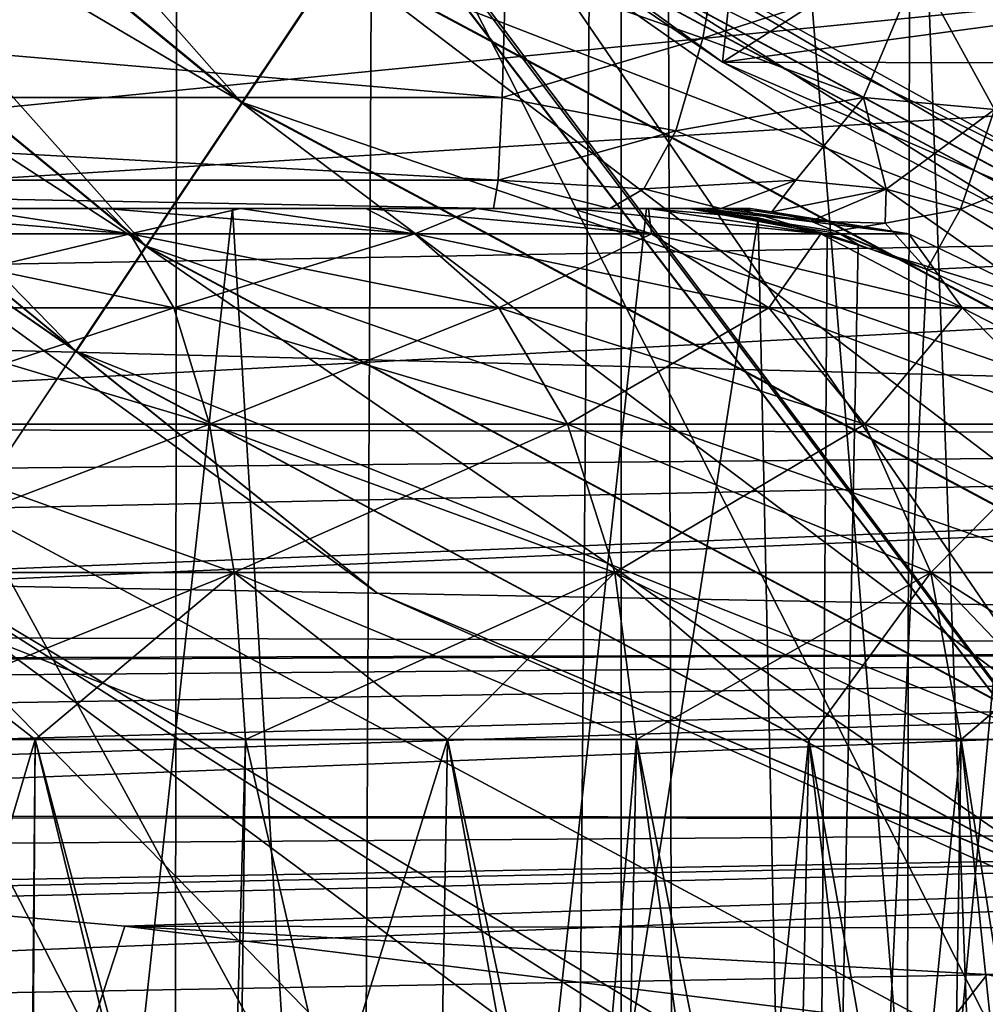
# Model space of a CAD drawing. Header units: metres. Extents: x -90 to 90, y -173 to 74.
# Tile 312 of 564: x -8.49 to -6, y -8.17 to -5.63. Entities that reach past the tile are written whole.
import ezdxf

# ---------------------------------------------------------------- set-up
doc = ezdxf.new("R2010")
doc.units = ezdxf.units.M
doc.layers.add('solid_509418', color=7, linetype='CONTINUOUS')
doc.layers.add('solid_509418_01', color=7, linetype='CONTINUOUS')

msp = doc.modelspace()

# ---------------------------------------------------------------- linework, layer by layer
at = {"layer": 'solid_509418'}
for points in [[(-6.424402, -141.961182, -58.891628), (-5.397378, 13.067078, -58.96772), (-4.585082, 13.493517, -59.018497)], [(-4.40722, -140.967468, -59.028511), (-6.424402, -141.961182, -58.891628), (-4.585082, 13.493517, -59.018497)], [(-6.424402, -141.961182, -58.891628), (-6.159887, 12.572576, -58.912495), (-5.397378, 13.067078, -58.96772)], [(-6.424402, -141.961182, -58.891628), (-6.862387, 12.015907, -58.855129), (-6.159887, 12.572576, -58.912495)], [(-8.225533, -143.306961, -58.726006), (-7.499454, 11.402782, -58.797714), (-6.862387, 12.015907, -58.855129)], [(-6.424402, -141.961182, -58.891628), (-8.225533, -143.306961, -58.726006), (-6.862387, 12.015907, -58.855129)], [(-8.225533, -143.306961, -58.726006), (-8.064254, 10.739578, -58.742512), (-7.499454, 11.402782, -58.797714)], [(-8.225533, -143.306961, -58.726006), (-8.553539, 10.028784, -58.691418), (-8.064254, 10.739578, -58.742512)], [(-8.225533, -143.306961, -58.726006), (-8.970113, -68.651672, -58.645515), (-8.553539, 10.028784, -58.691418)], [(-8.048773, 1.220342, 13.557814), (-8.509229, 1.812745, 13.569871), (-11.039266, -12.4, 13.636122)], [(11, 1.6, 19.6), (-8.767892, -11.710155, 19.6), (-11, -11.215762, 19.6)], [(-11, 1.6, 19.6), (11, 1.6, 19.6), (-11, -11.215762, 19.6)], [(11, 1.6, 19.6), (-5.590491, -12.335835, 19.6), (-8.767892, -11.710155, 19.6)], [(-7.427734, 0.744087, 13.541551), (-8.048773, 1.220342, 13.557814), (-11.039266, -12.4, 13.636122)], [(-0.000087, -12.5, 22.5), (-71.5, 1.184448, 22.5), (-71.5, -12.5, 22.5)], [(71.5, -12.5, 22.5), (71.5, 1.184448, 22.5), (-71.5, 1.184448, 22.5)], [(-0.000087, -12.5, 22.5), (71.5, -12.5, 22.5), (-71.5, 1.184448, 22.5)], [(-6.934037, 0.459051, 13.528623), (-7.427734, 0.744087, 13.541551), (-11.039266, -12.4, 13.636122)], [(-6.934037, 0.459051, 13.528623), (-11.039266, -12.4, 13.636122), (-6.934037, -12.4, 13.528623)], [(-6.934037, 0.459051, 13.528623), (-6.934037, -12.4, 13.528623), (-5.887091, -12.4, 13.389627)], [(-6.356019, 0.224544, 13.479827), (-6.934037, 0.459051, 13.528623), (-5.887091, -12.4, 13.389627)], [(-5.908329, 0.044309, 13.394727), (-6.356019, 0.224544, 13.479827), (-5.887091, -12.4, 13.389627)], [(-4.685715, -9.046515, -19.6), (-11.342339, -0.36801, -19.6), (-16.511808, -9.356192, -19.6)], [(-4.685715, -9.046515, -19.6), (-11.285748, -0.446232, -19.6), (-11.342339, -0.36801, -19.6)], [(-4.685715, -9.046515, -19.6), (-10.500228, -1.331617, -19.6), (-11.285748, -0.446232, -19.6)], [(-4.685715, -9.046515, -19.6), (-10.445455, -1.381161, -19.6), (-10.500228, -1.331617, -19.6)], [(-4.685715, -9.046515, -19.6), (-9.429585, -2.119876, -19.6), (-10.445455, -1.381161, -19.6)], [(-6.786934, -3.283724, -45.972279), (-8.576013, -1.661724, -45.92543), (-13.545109, -6.348422, -45.795307)], [(-13.545109, -6.348422, -40.004692), (-8.576013, -1.661724, -39.874569), (-6.786934, -3.283724, -39.827721)], [(-4.685715, -9.046515, -19.6), (-4.685715, -4.858751, -19.6), (-9.429585, -2.119876, -19.6)], [(-8.635534, -2.635534, -22.5), (-7.6, -3.430127, -22.5), (-71.5, -12.5, -22.5)], [(-4.69832, -4.496466, -46.02697), (-6.786934, -3.283724, -45.972279), (-13.545109, -6.348422, -45.795307)], [(-13.545109, -6.348422, -40.004692), (-6.786934, -3.283724, -39.827721), (-4.69832, -4.496466, -39.773029)], [(-7.6, -3.430127, -22.5), (-6.394095, -3.929629, -22.5), (-71.5, -12.5, -22.5)], [(-7.501052, -5.223424, -24.15), (-9.545377, -3.545377, -24.15), (-8.613077, -6.886306, -24.15)], [(-9.754824, -3.754823, -22.619005), (-10.06986, -4.06986, -22.5), (-7.911838, -5.840902, -22.5)], [(-7.664316, -5.470459, -22.619005), (-9.754824, -3.754823, -22.619005), (-7.911838, -5.840902, -22.5)], [(-6.394095, -3.929629, -22.5), (-5.1, -4.1, -22.5), (-71.5, -12.5, -22.5)], [(-9.082325, -3.988024, -22.700001), (-8.41705, -4.554774, -26.5), (-6.673387, -5.735178, -22.700001)], [(-6.496111, -4.089498, -22.700001), (-9.082325, -3.988024, -22.700001), (-6.673387, -5.735178, -22.700001)], [(-10.06986, -4.06986, -22.5), (-10.384719, -4.384719, -22.619938), (-8.159222, -6.211137, -22.619938)], [(-10.383577, -4.383578, -24.160995), (-10.068542, -4.068542, -24.279999), (-7.910802, -5.839352, -24.279999)], [(-7.911838, -5.840902, -22.5), (-10.06986, -4.06986, -22.5), (-8.159222, -6.211137, -22.619938)], [(-7.910802, -5.839352, -24.279999), (-10.068542, -4.068542, -24.279999), (-7.663419, -5.469117, -24.160063)], [(-5.1, -4.1, -22.5), (0, -12.5, -22.5), (-71.5, -12.5, -22.5)], [(-5.222735, -4.803733, -22.700001), (-6.496111, -4.089498, -22.700001), (-6.673387, -5.735178, -22.700001)], [(-10.384719, -4.384719, -22.619938), (-10.61487, -4.61487, -22.946615), (-8.34005, -6.481767, -22.946615)], [(-10.614212, -4.614212, -23.834999), (-10.383577, -4.383578, -24.160995), (-8.158324, -6.209795, -24.160995)], [(-8.159222, -6.211137, -22.619938), (-10.384719, -4.384719, -22.619938), (-8.34005, -6.481767, -22.946615)], [(-8.158324, -6.209795, -24.160995), (-10.383577, -4.383578, -24.160995), (-7.910802, -5.839352, -24.279999)], [(-2.402288, -5.246289, -46.087093), (-4.69832, -4.496466, -46.02697), (-13.545109, -6.348422, -45.795307)], [(-8.41705, -4.554774, -26.5), (-5.447541, -4.692147, -26.5), (-2.801723, -5.668273, -26.5)], [(-5.856968, -6.163214, -26.5), (-8.41705, -4.554774, -26.5), (-2.801723, -5.668273, -26.5)], [(-6.673387, -5.735178, -22.700001), (-8.41705, -4.554774, -26.5), (-5.856968, -6.163214, -26.5)], [(-10.123946, -5.243781, -23.389999), (-8.34005, -6.481767, -22.946615), (-10.61487, -4.61487, -22.946615)], [(-8.339533, -6.480993, -23.834999), (-10.123946, -5.243781, -23.389999), (-10.614212, -4.614212, -23.834999)], [(-8.339533, -6.480993, -23.834999), (-10.614212, -4.614212, -23.834999), (-8.158324, -6.209795, -24.160995)], [(-7.500198, -5.22484, -26.450001), (-5.166226, -6.472373, -26.450001), (-6.125, -4.608811, -27.171688)], [(-5.166226, -6.472373, -26.450001), (-4.982524, -5.190932, -27.171688), (-6.125, -4.608811, -27.171688)], [(-3.871925, -5.358109, -22.700001), (-5.222735, -4.803733, -22.700001), (-6.673387, -5.735178, -22.700001)], [(-7.483108, -5.199262, -22.945), (-7.664316, -5.470459, -22.619005), (-5.279273, -6.745291, -22.619005)], [(-7.663419, -5.469117, -24.160063), (-7.482591, -5.198488, -23.833385), (-5.154098, -6.443093, -23.833385)], [(-5.154454, -6.443953, -22.945), (-7.483108, -5.199262, -22.945), (-5.279273, -6.745291, -22.619005)], [(-7.102628, -5.303768, -23.389999), (-7.483108, -5.199262, -22.945), (-5.154454, -6.443953, -22.945)], [(-7.482591, -5.198488, -23.833385), (-7.102628, -5.303768, -23.389999), (-5.792348, -6.027935, -23.389999)], [(-5.154098, -6.443093, -23.833385), (-7.482591, -5.198488, -23.833385), (-5.792348, -6.027935, -23.389999)], [(-7.501052, -5.223424, -24.15), (-8.613077, -6.886306, -24.15), (-5.933342, -8.319264, -24.15)], [(-5.168263, -6.471044, -24.15), (-7.501052, -5.223424, -24.15), (-5.933342, -8.319264, -24.15)], [(-7.500198, -5.22484, -26.450001), (-7.501052, -5.223424, -24.15), (-5.168263, -6.471044, -24.15)], [(-7.500198, -5.22484, -26.450001), (-5.168263, -6.471044, -24.15), (-5.166226, -6.472373, -26.450001)], [(-10.123946, -5.243781, -23.389999), (-7.565, -7.102964, -23.389999), (-8.34005, -6.481767, -22.946615)], [(-8.339533, -6.480993, -23.834999), (-7.565, -7.102964, -23.389999), (-10.123946, -5.243781, -23.389999)], [(-5.792348, -6.027935, -23.389999), (-7.102628, -5.303768, -23.389999), (-5.154454, -6.443953, -22.945)], [(-6.669415, -5.363244, 10.762752), (-6.723388, -5.673904, 10.530564), (-7.232135, -5.494922, 10.749)], [(-6.170459, -5.494929, 10.502202), (-6.723388, -5.673904, 10.530564), (-6.669415, -5.363244, 10.762752)], [(-2.463776, -5.744342, -22.700001), (-3.871925, -5.358109, -22.700001), (-6.673387, -5.735178, -22.700001)], [(-7.664316, -5.470459, -22.619005), (-7.911838, -5.840902, -22.5), (-5.449769, -7.156906, -22.5)], [(-7.910802, -5.839352, -24.279999), (-7.663419, -5.469117, -24.160063), (-5.278655, -6.7438, -24.160063)], [(-5.279273, -6.745291, -22.619005), (-7.664316, -5.470459, -22.619005), (-5.449769, -7.156906, -22.5)], [(-5.278655, -6.7438, -24.160063), (-7.663419, -5.469117, -24.160063), (-5.154098, -6.443093, -23.833385)], [(-11.120893, -5.826769, 10.518868), (-11.112206, -5.494922, 10.850602), (-7.240821, -5.826769, 10.417265)], [(-11.112206, -5.494922, 10.850602), (-7.232135, -5.494922, 10.749), (-7.240821, -5.826769, 10.417265)], [(-6.723388, -5.673904, 10.530564), (-7.240821, -5.826769, 10.417265), (-7.232135, -5.494922, 10.749)], [(-6.170459, -5.494929, 10.502202), (-6.308983, -5.826775, 10.200647), (-6.723388, -5.673904, 10.530564)], [(-5.971321, -5.857367, 9.981354), (-6.308983, -5.826775, 10.200647), (-6.170459, -5.494929, 10.502202)], [(-5.971321, -5.857367, 9.981354), (-6.170459, -5.494929, 10.502202), (-5.734579, -5.525483, 10.236239)], [(-6.723388, -5.673904, 10.530564), (-6.793726, -5.912282, 10.227972), (-7.240821, -5.826769, 10.417265)], [(-6.308983, -5.826775, 10.200647), (-6.793726, -5.912282, 10.227972), (-6.723388, -5.673904, 10.530564)], [(-6.673387, -5.735178, -22.700001), (-5.856968, -6.163214, -26.5), (-3.941999, -6.911548, -22.700001)], [(-2.463776, -5.744342, -22.700001), (-6.673387, -5.735178, -22.700001), (-3.941999, -6.911548, -22.700001)], [(-11.13184, -6.039829, 10.10086), (-11.120893, -5.826769, 10.518868), (-7.251768, -6.039829, 9.999256)], [(-11.120893, -5.826769, 10.518868), (-7.240821, -5.826769, 10.417265), (-7.251768, -6.039829, 9.999256)], [(-8.158324, -6.209795, -24.160995), (-7.910802, -5.839352, -24.279999), (-5.449055, -7.155183, -24.279999)], [(-5.449055, -7.155183, -24.279999), (-7.910802, -5.839352, -24.279999), (-5.278655, -6.7438, -24.160063)], [(-6.793726, -5.912282, 10.227972), (-7.251768, -6.039829, 9.999256), (-7.240821, -5.826769, 10.417265)], [(-6.308983, -5.826775, 10.200647), (-6.483532, -6.039831, 9.820671), (-6.793726, -5.912282, 10.227972)], [(-6.251304, -6.063194, 9.649081), (-6.483532, -6.039831, 9.820671), (-6.308983, -5.826775, 10.200647)], [(-6.251304, -6.063194, 9.649081), (-6.308983, -5.826775, 10.200647), (-5.971321, -5.857367, 9.981354)], [(-7.911838, -5.840902, -22.5), (-8.159222, -6.211137, -22.619938), (-5.620169, -7.568289, -22.619938)], [(-5.449769, -7.156906, -22.5), (-7.911838, -5.840902, -22.5), (-5.620169, -7.568289, -22.619938)], [(-6.251304, -6.063194, 9.649081), (-5.971321, -5.857367, 9.981354), (-6.059008, -6.114533, 9.419518)], [(-5.971321, -5.857367, 9.981354), (-5.867209, -6.038249, 9.562448), (-6.059008, -6.114533, 9.419518)], [(-6.793726, -5.912282, 10.227972), (-6.875638, -6.062133, 9.875595), (-7.251768, -6.039829, 9.999256)], [(-6.483532, -6.039831, 9.820671), (-6.875638, -6.062133, 9.875595), (-6.793726, -5.912282, 10.227972)], [(-11.13184, -6.039829, 10.10086), (-7.263901, -6.113244, 9.53589), (-11.143973, -6.113244, 9.637493)], [(-11.13184, -6.039829, 10.10086), (-7.251768, -6.039829, 9.999256), (-7.263901, -6.113244, 9.53589)], [(-7.251768, -6.039829, 9.999256), (-6.963537, -6.113244, 9.49746), (-7.263901, -6.113244, 9.53589)], [(-6.875638, -6.062133, 9.875595), (-6.963537, -6.113244, 9.49746), (-7.251768, -6.039829, 9.999256)], [(-6.483532, -6.039831, 9.820671), (-6.677022, -6.113244, 9.399467), (-6.875638, -6.062133, 9.875595)], [(-6.483532, -6.039831, 9.820671), (-6.546117, -6.121766, 9.274068), (-6.677022, -6.113244, 9.399467)], [(-6.251304, -6.063194, 9.649081), (-6.546117, -6.121766, 9.274068), (-6.483532, -6.039831, 9.820671)], [(-6.059008, -6.114533, 9.419518), (-5.867209, -6.038249, 9.562448), (-5.828836, -6.255399, 9.051352)], [(-6.875638, -6.062133, 9.875595), (-6.677022, -6.113244, 9.399467), (-6.963537, -6.113244, 9.49746)], [(-6.251304, -6.063194, 9.649081), (-6.445138, -6.145306, 9.102797), (-6.546117, -6.121766, 9.274068)], [(-6.251304, -6.063194, 9.649081), (-6.253464, -6.150554, 9.264859), (-6.445138, -6.145306, 9.102797)], [(-6.251304, -6.063194, 9.649081), (-6.059008, -6.114533, 9.419518), (-6.253464, -6.150554, 9.264859)], [(-13.543982, -6.830811, -45.854397), (0, -6.100065, -46.150002), (-13.545109, -6.348422, -45.795307)], [(0, -6.699601, -46.241989), (0, -6.100065, -46.150002), (-13.543982, -6.830811, -45.854397)], [(-10.84599, -6.113244, 8.467295), (-11.143973, -6.113244, 9.637493), (-7.263901, -6.113244, 9.53589)], [(-10.364865, -6.113244, 8.026675), (-10.84599, -6.113244, 8.467295), (-7.263901, -6.113244, 9.53589)], [(-10.364865, -6.113244, 8.026675), (-7.263901, -6.113244, 9.53589), (-8.933131, -6.113244, 8.387046)], [(-8.20083, -6.178397, -7.278275), (-8.62461, -6.113244, -7.630202), (-9, -6.113244, -7.600653)], [(-8.20083, -6.178397, -7.278275), (-9, -6.113244, -7.600653), (-9, -6.178397, -7.163372)], [(-8.20083, -6.178397, -12.721725), (-9, -6.178397, -12.836628), (-8.624636, -6.113244, -12.369806)], [(-8.933131, -6.113244, 8.387046), (-7.936302, -6.113244, 8.785819), (-8.62064, -12.4, 8.546925)], [(-7.263901, -6.113244, 9.53589), (-7.936302, -6.113244, 8.785819), (-8.933131, -6.113244, 8.387046)], [(-8.62461, -6.113244, -7.630202), (-8.265053, -6.113244, -12.284014), (-8.624636, -6.113244, -12.369806)], [(-8.20083, -6.178397, -12.721725), (-8.624636, -6.113244, -12.369806), (-8.265053, -6.113244, -12.284014)], [(-8.62461, -6.113244, -7.630202), (-8.265019, -6.113244, -7.715997), (-8.265053, -6.113244, -12.284014)], [(-8.20083, -6.178397, -7.278275), (-8.265019, -6.113244, -7.715997), (-8.62461, -6.113244, -7.630202)], [(-7.936302, -6.113244, 8.785819), (-7.55523, -12.4, 8.85985), (-8.62064, -12.4, 8.546925)], [(-8.265019, -6.113244, -7.715997), (-7.916486, -6.113244, -12.139809), (-8.265053, -6.113244, -12.284014)], [(-8.20083, -6.178397, -12.721725), (-8.265053, -6.113244, -12.284014), (-7.916486, -6.113244, -12.139809)], [(-8.265019, -6.113244, -7.715997), (-7.916471, -6.113244, -7.860195), (-7.916486, -6.113244, -12.139809)], [(-7.466403, -6.178397, -7.613677), (-7.916471, -6.113244, -7.860195), (-8.265019, -6.113244, -7.715997)], [(-8.20083, -6.178397, -7.278275), (-7.466403, -6.178397, -7.613677), (-8.265019, -6.113244, -7.715997)], [(-7.466403, -6.178397, -12.386323), (-8.20083, -6.178397, -12.721725), (-7.916486, -6.113244, -12.139809)], [(-7.936302, -6.113244, 8.785819), (-6.868802, -6.113244, 8.897793), (-7.55523, -12.4, 8.85985)], [(-6.963537, -6.113244, 9.49746), (-6.868802, -6.113244, 8.897793), (-7.936302, -6.113244, 8.785819)], [(-7.263901, -6.113244, 9.53589), (-6.963537, -6.113244, 9.49746), (-7.936302, -6.113244, 8.785819)], [(-7.593241, -6.113244, -8.056318), (-7.593234, -6.113244, -11.943676), (-7.916486, -6.113244, -12.139809)], [(-7.466403, -6.178397, -12.386323), (-7.916486, -6.113244, -12.139809), (-7.593234, -6.113244, -11.943676)], [(-7.916471, -6.113244, -7.860195), (-7.593241, -6.113244, -8.056318), (-7.916486, -6.113244, -12.139809)], [(-7.466403, -6.178397, -7.613677), (-7.593241, -6.113244, -8.056318), (-7.916471, -6.113244, -7.860195)], [(-7.593241, -6.113244, -8.056318), (-7.306427, -6.113244, -8.301085), (-7.593234, -6.113244, -11.943676)], [(-6.85622, -6.178397, -8.142404), (-7.306427, -6.113244, -8.301085), (-7.593241, -6.113244, -8.056318)], [(-7.466403, -6.178397, -7.613677), (-6.85622, -6.178397, -8.142404), (-7.593241, -6.113244, -8.056318)], [(-7.306427, -6.113244, -8.301085), (-7.306418, -6.113244, -11.698908), (-7.593234, -6.113244, -11.943676)], [(-7.466403, -6.178397, -12.386323), (-7.593234, -6.113244, -11.943676), (-7.306418, -6.113244, -11.698908)], [(-6.868802, -6.113244, 8.897793), (-6.581093, -6.137261, 8.877437), (-7.55523, -12.4, 8.85985)], [(-6.85622, -6.178397, -11.857596), (-7.466403, -6.178397, -12.386323), (-7.306418, -6.113244, -11.698908)], [(-7.306427, -6.113244, -8.301085), (-7.060806, -6.113244, -8.587062), (-7.306418, -6.113244, -11.698908)], [(-6.85622, -6.178397, -8.142404), (-7.060806, -6.113244, -8.587062), (-7.306427, -6.113244, -8.301085)], [(-7.060806, -6.113244, -8.587062), (-7.060799, -6.113244, -11.412929), (-7.306418, -6.113244, -11.698908)], [(-6.85622, -6.178397, -11.857596), (-7.306418, -6.113244, -11.698908), (-7.060799, -6.113244, -11.412929)], [(-7.060806, -6.113244, -8.587062), (-6.863781, -6.113244, -8.908803), (-7.060799, -6.113244, -11.412929)], [(-6.419713, -6.178397, -8.821622), (-6.863781, -6.113244, -8.908803), (-7.060806, -6.113244, -8.587062)], [(-6.85622, -6.178397, -8.142404), (-6.419713, -6.178397, -8.821622), (-7.060806, -6.113244, -8.587062)], [(-6.863781, -6.113244, -8.908803), (-6.863774, -6.113244, -11.091182), (-7.060799, -6.113244, -11.412929)], [(-6.85622, -6.178397, -11.857596), (-7.060799, -6.113244, -11.412929), (-6.863774, -6.113244, -11.091182)], [(-6.963537, -6.113244, 9.49746), (-6.677022, -6.113244, 9.399467), (-6.868802, -6.113244, 8.897793)], [(-6.759818, -6.113244, 9.140669), (-6.581093, -6.137261, 8.877437), (-6.868802, -6.113244, 8.897793)], [(-6.677022, -6.113244, 9.399467), (-6.759818, -6.113244, 9.140669), (-6.868802, -6.113244, 8.897793)], [(-6.863781, -6.113244, -8.908803), (-6.718572, -6.113244, -9.257066), (-6.863774, -6.113244, -11.091182)], [(-6.419713, -6.178397, -8.821622), (-6.718572, -6.113244, -9.257066), (-6.863781, -6.113244, -8.908803)], [(-6.718572, -6.113244, -9.257066), (-6.718565, -6.113244, -10.742912), (-6.863774, -6.113244, -11.091182)], [(-6.419713, -6.178397, -11.178378), (-6.863774, -6.113244, -11.091182), (-6.718565, -6.113244, -10.742912)], [(-6.419713, -6.178397, -11.178378), (-6.85622, -6.178397, -11.857596), (-6.863774, -6.113244, -11.091182)], [(-6.759818, -6.113244, 9.140669), (-6.402986, -6.178653, 8.854033), (-6.581093, -6.137261, 8.877437)], [(-6.369022, -6.178752, 8.936506), (-6.402986, -6.178653, 8.854033), (-6.759818, -6.113244, 9.140669)], [(-6.445138, -6.145306, 9.102797), (-6.759818, -6.113244, 9.140669), (-6.677022, -6.113244, 9.399467)], [(-6.383354, -6.171439, 8.967169), (-6.369022, -6.178752, 8.936506), (-6.759818, -6.113244, 9.140669)], [(-6.445138, -6.145306, 9.102797), (-6.383354, -6.171439, 8.967169), (-6.759818, -6.113244, 9.140669)], [(-6.718572, -6.113244, -9.257066), (-6.630853, -6.113244, -9.623969), (-6.718565, -6.113244, -10.742912)], [(-6.192245, -6.178397, -9.596306), (-6.630853, -6.113244, -9.623969), (-6.718572, -6.113244, -9.257066)], [(-6.419713, -6.178397, -8.821622), (-6.192245, -6.178397, -9.596306), (-6.718572, -6.113244, -9.257066)], [(-6.630853, -6.113244, -9.623969), (-6.630849, -6.113244, -10.376007), (-6.718565, -6.113244, -10.742912)], [(-6.419713, -6.178397, -11.178378), (-6.718565, -6.113244, -10.742912), (-6.630849, -6.113244, -10.376007)], [(-6.546117, -6.121766, 9.274068), (-6.445138, -6.145306, 9.102797), (-6.677022, -6.113244, 9.399467)], [(-6.630853, -6.113244, -9.623969), (-6.600653, -6.113244, -9.999988), (-6.630849, -6.113244, -10.376007)], [(-6.192245, -6.178397, -9.596306), (-6.600653, -6.113244, -9.999988), (-6.630853, -6.113244, -9.623969)], [(-6.192245, -6.178397, -10.403694), (-6.630849, -6.113244, -10.376007), (-6.600653, -6.113244, -9.999988)], [(-6.192245, -6.178397, -10.403694), (-6.419713, -6.178397, -11.178378), (-6.630849, -6.113244, -10.376007)], [(-6.192245, -6.178397, -9.596306), (-6.192245, -6.178397, -10.403694), (-6.600653, -6.113244, -9.999988)], [(-6.253464, -6.150554, 9.264859), (-6.059008, -6.114533, 9.419518), (-6.145622, -6.270549, 8.805264)], [(-6.059008, -6.114533, 9.419518), (-5.828836, -6.255399, 9.051352), (-6.145622, -6.270549, 8.805264)], [(-6.581093, -6.137261, 8.877437), (-6.44477, -12.4, 8.85985), (-7.55523, -12.4, 8.85985)], [(-6.581093, -6.137261, 8.877437), (-6.402986, -6.178653, 8.854033), (-6.44477, -12.4, 8.85985)], [(-6.253464, -6.150554, 9.264859), (-6.383354, -6.171439, 8.967169), (-6.445138, -6.145306, 9.102797)], [(-6.253464, -6.150554, 9.264859), (-6.145622, -6.270549, 8.805264), (-6.383354, -6.171439, 8.967169)], [(-8.087919, -6.36919, -6.893739), (-9, -6.178397, -7.163372), (-9, -6.36919, -6.762601)], [(-8.087919, -6.36919, -6.893739), (-8.20083, -6.178397, -7.278275), (-9, -6.178397, -7.163372)], [(-8.20083, -6.178397, -12.721725), (-9, -6.36919, -13.237398), (-9, -6.178397, -12.836628)], [(-8.087919, -6.36919, -13.106261), (-9, -6.36919, -13.237398), (-8.20083, -6.178397, -12.721725)], [(-8.087919, -6.36919, -13.106261), (-8.20083, -6.178397, -12.721725), (-7.466403, -6.178397, -12.386323)], [(-7.24973, -6.36919, -7.276527), (-7.466403, -6.178397, -7.613677), (-8.20083, -6.178397, -7.278275)], [(-8.087919, -6.36919, -6.893739), (-7.24973, -6.36919, -7.276527), (-8.20083, -6.178397, -7.278275)], [(-7.24973, -6.36919, -12.723473), (-8.087919, -6.36919, -13.106261), (-7.466403, -6.178397, -12.386323)], [(-7.24973, -6.36919, -12.723473), (-7.466403, -6.178397, -12.386323), (-6.85622, -6.178397, -11.857596)], [(-6.553338, -6.36919, -7.879955), (-6.85622, -6.178397, -8.142404), (-7.466403, -6.178397, -7.613677)], [(-7.24973, -6.36919, -7.276527), (-6.553338, -6.36919, -7.879955), (-7.466403, -6.178397, -7.613677)], [(-6.553338, -6.36919, -12.120046), (-7.24973, -6.36919, -12.723473), (-6.85622, -6.178397, -11.857596)], [(-6.553338, -6.36919, -12.120046), (-6.85622, -6.178397, -11.857596), (-6.419713, -6.178397, -11.178378)], [(-6.055159, -6.36919, -8.655136), (-6.419713, -6.178397, -8.821622), (-6.85622, -6.178397, -8.142404)], [(-6.553338, -6.36919, -7.879955), (-6.055159, -6.36919, -8.655136), (-6.85622, -6.178397, -8.142404)], [(-6.055159, -6.36919, -11.344864), (-6.553338, -6.36919, -12.120046), (-6.419713, -6.178397, -11.178378)], [(-6.402986, -6.178653, 8.854033), (-6.322992, -6.2055, 8.840789), (-6.44477, -12.4, 8.85985)], [(-6.055159, -6.36919, -11.344864), (-6.419713, -6.178397, -11.178378), (-6.192245, -6.178397, -10.403694)], [(-5.795554, -6.36919, -9.53927), (-6.192245, -6.178397, -9.596306), (-6.419713, -6.178397, -8.821622)], [(-6.055159, -6.36919, -8.655136), (-5.795554, -6.36919, -9.53927), (-6.419713, -6.178397, -8.821622)], [(-6.369022, -6.178752, 8.936506), (-6.322992, -6.2055, 8.840789), (-6.402986, -6.178653, 8.854033)], [(-6.383354, -6.171439, 8.967169), (-6.145622, -6.270549, 8.805264), (-6.369022, -6.178752, 8.936506)], [(-6.369022, -6.178752, 8.936506), (-6.145622, -6.270549, 8.805264), (-6.322992, -6.2055, 8.840789)], [(-5.795554, -6.36919, -10.46073), (-6.192245, -6.178397, -10.403694), (-6.192245, -6.178397, -9.596306)], [(-5.795554, -6.36919, -10.46073), (-6.055159, -6.36919, -11.344864), (-6.192245, -6.178397, -10.403694)], [(-5.795554, -6.36919, -9.53927), (-5.795554, -6.36919, -10.46073), (-6.192245, -6.178397, -9.596306)], [(-8.159222, -6.211137, -22.619938), (-8.34005, -6.481767, -22.946615), (-5.744726, -7.868996, -22.946615)], [(-8.339533, -6.480993, -23.834999), (-8.158324, -6.209795, -24.160995), (-5.619552, -7.566798, -24.160995)], [(-5.620169, -7.568289, -22.619938), (-8.159222, -6.211137, -22.619938), (-5.744726, -7.868996, -22.946615)], [(-5.619552, -7.566798, -24.160995), (-8.158324, -6.209795, -24.160995), (-5.449055, -7.155183, -24.279999)], [(-6.322992, -6.2055, 8.840789), (-6.145622, -6.270549, 8.805264), (-6.44477, -12.4, 8.85985)], [(-6.145622, -6.270549, 8.805264), (-5.887124, -6.390316, 8.737847), (-6.44477, -12.4, 8.85985)], [(-5.828836, -6.255399, 9.051352), (-5.887124, -6.390316, 8.737847), (-6.145622, -6.270549, 8.805264)], [(-7.995684, -6.668918, -6.579613), (-9, -6.36919, -6.762601), (-9, -6.668918, -6.435214)], [(-7.995684, -6.668918, -6.579613), (-8.087919, -6.36919, -6.893739), (-9, -6.36919, -6.762601)], [(-8.087919, -6.36919, -13.106261), (-9, -6.668918, -13.564786), (-9, -6.36919, -13.237398)], [(-7.995684, -6.668918, -13.420387), (-9, -6.668918, -13.564786), (-8.087919, -6.36919, -13.106261)], [(-7.995684, -6.668918, -13.420387), (-8.087919, -6.36919, -13.106261), (-7.24973, -6.36919, -12.723473)], [(-7.072731, -6.668918, -7.001111), (-7.24973, -6.36919, -7.276527), (-8.087919, -6.36919, -6.893739)], [(-7.995684, -6.668918, -6.579613), (-7.072731, -6.668918, -7.001111), (-8.087919, -6.36919, -6.893739)], [(-7.072731, -6.668918, -12.998889), (-7.995684, -6.668918, -13.420387), (-7.24973, -6.36919, -12.723473)], [(-7.072731, -6.668918, -12.998889), (-7.24973, -6.36919, -12.723473), (-6.553338, -6.36919, -12.120046)], [(-6.305914, -6.668918, -7.665562), (-6.553338, -6.36919, -7.879955), (-7.24973, -6.36919, -7.276527)], [(-7.072731, -6.668918, -7.001111), (-6.305914, -6.668918, -7.665562), (-7.24973, -6.36919, -7.276527)], [(-6.305914, -6.668918, -12.334438), (-7.072731, -6.668918, -12.998889), (-6.553338, -6.36919, -12.120046)], [(-6.305914, -6.668918, -12.334438), (-6.553338, -6.36919, -12.120046), (-6.055159, -6.36919, -11.344864)], [(-5.757357, -6.668918, -8.519135), (-6.055159, -6.36919, -8.655136), (-6.553338, -6.36919, -7.879955)], [(-6.305914, -6.668918, -7.665562), (-5.757357, -6.668918, -8.519135), (-6.553338, -6.36919, -7.879955)], [(-5.757357, -6.668918, -11.480865), (-6.305914, -6.668918, -12.334438), (-6.055159, -6.36919, -11.344864)], [(-5.757357, -6.668918, -11.480865), (-6.055159, -6.36919, -11.344864), (-5.795554, -6.36919, -10.46073)], [(-5.471498, -6.668918, -9.492678), (-5.795554, -6.36919, -9.53927), (-6.055159, -6.36919, -8.655136)], [(-5.757357, -6.668918, -8.519135), (-5.471498, -6.668918, -9.492678), (-6.055159, -6.36919, -8.655136)], [(-5.887124, -6.390316, 8.737847), (-5.7226, -6.483931, 8.684868), (-6.44477, -12.4, 8.85985)], [(-7.565, -7.102964, -23.389999), (-5.744726, -7.868996, -22.946615), (-8.34005, -6.481767, -22.946615)], [(-5.74437, -7.868136, -23.834999), (-7.565, -7.102964, -23.389999), (-8.339533, -6.480993, -23.834999)], [(-5.74437, -7.868136, -23.834999), (-8.339533, -6.480993, -23.834999), (-5.619552, -7.566798, -24.160995)], [(-5.7226, -6.483931, 8.684868), (-5.507321, -6.650236, 8.603042), (-6.44477, -12.4, 8.85985)], [(-5.507321, -6.650236, 8.603042), (-5.404714, -6.755639, 8.558801), (-6.44477, -12.4, 8.85985)], [(-7.932199, -7.051334, -6.363403), (-9, -6.668918, -6.435214), (-9, -7.051334, -6.209877)], [(-7.932199, -7.051334, -6.363403), (-7.995684, -6.668918, -6.579613), (-9, -6.668918, -6.435214)], [(-7.995684, -6.668918, -13.420387), (-9, -7.051334, -13.790123), (-9, -6.668918, -13.564786)], [(-7.932199, -7.051334, -13.636597), (-9, -7.051334, -13.790123), (-7.995684, -6.668918, -13.420387)], [(-7.932199, -7.051334, -13.636597), (-7.995684, -6.668918, -13.420387), (-7.072731, -6.668918, -12.998889)], [(-6.950905, -7.051334, -6.811545), (-7.072731, -6.668918, -7.001111), (-7.995684, -6.668918, -6.579613)], [(-7.932199, -7.051334, -6.363403), (-6.950905, -7.051334, -6.811545), (-7.995684, -6.668918, -6.579613)], [(-6.950905, -7.051334, -13.188455), (-7.932199, -7.051334, -13.636597), (-7.072731, -6.668918, -12.998889)], [(-6.950905, -7.051334, -13.188455), (-7.072731, -6.668918, -12.998889), (-6.305914, -6.668918, -12.334438)], [(-6.135616, -7.051334, -7.517997), (-6.305914, -6.668918, -7.665562), (-7.072731, -6.668918, -7.001111)], [(-6.950905, -7.051334, -6.811545), (-6.135616, -7.051334, -7.517997), (-7.072731, -6.668918, -7.001111)], [(-6.135616, -7.051334, -12.482003), (-6.950905, -7.051334, -13.188455), (-6.305914, -6.668918, -12.334438)], [(-6.135616, -7.051334, -12.482003), (-6.305914, -6.668918, -12.334438), (-5.757357, -6.668918, -11.480865)], [(-5.552383, -7.051334, -8.425526), (-5.757357, -6.668918, -8.519135), (-6.305914, -6.668918, -7.665562)], [(-6.135616, -7.051334, -7.517997), (-5.552383, -7.051334, -8.425526), (-6.305914, -6.668918, -7.665562)], [(-5.552383, -7.051334, -11.574474), (-6.135616, -7.051334, -12.482003), (-5.757357, -6.668918, -11.480865)], [(0, -6.699601, -46.241989), (-13.543982, -6.830811, -45.854397), (-13.540341, -7.244233, -46.007362)], [(-13.542875, -6.992862, -39.89793), (0, -6.699601, -39.55801), (0, -7.246844, -39.288456)], [(0, -6.699601, -46.241989), (-13.540341, -7.244233, -46.007362), (-13.539824, -7.285398, -46.028614)], [(0, -7.246844, -46.511543), (0, -6.699601, -46.241989), (-13.539824, -7.285398, -46.028614)], [(-5.404714, -6.755639, 8.558801), (-5.37936, -12.4, 8.546925), (-6.44477, -12.4, 8.85985)], [(-8.611339, -6.887779, -23.15), (-9.463563, -9.311465, -23.15), (-6.487802, -10.790129, -23.15)], [(-9, -6.897849, -10), (-9, -8.4, -12.5), (-8.227457, -8.4, -12.377642)], [(-9, -6.897849, -10), (-8.227457, -8.4, -12.377642), (-7.530537, -8.4, -12.022543)], [(-9, -6.897849, -10), (-7.530537, -8.4, -12.022543), (-6.977458, -8.4, -11.469463)], [(-9, -6.897849, -10), (-6.977458, -8.4, -11.469463), (-6.622359, -8.4, -10.772543)], [(-9, -6.897849, -10), (-6.622359, -8.4, -10.772543), (-6.5, -8.4, -10)], [(-6.622359, -8.4, -9.227457), (-9, -6.897849, -10), (-6.5, -8.4, -10)], [(-6.977458, -8.4, -8.530537), (-9, -6.897849, -10), (-6.622359, -8.4, -9.227457)], [(-7.530537, -8.4, -7.977458), (-9, -6.897849, -10), (-6.977458, -8.4, -8.530537)], [(-8.227457, -8.4, -7.622359), (-9, -6.897849, -10), (-7.530537, -8.4, -7.977458)], [(-9, -8.4, -7.5), (-9, -6.897849, -10), (-8.227457, -8.4, -7.622359)], [(-8.613077, -6.886306, -24.15), (-8.611339, -6.887779, -23.15), (-5.931593, -8.320133, -23.15)], [(-8.613077, -6.886306, -24.15), (-5.931593, -8.320133, -23.15), (-5.933342, -8.319264, -24.15)], [(-5.931593, -8.320133, -23.15), (-8.611339, -6.887779, -23.15), (-6.487802, -10.790129, -23.15)], [(-13.169644, -7.206139, -39.798275), (-13.542875, -6.992862, -39.89793), (0, -7.246844, -39.288456)], [(-8.44588, -7.482511, -6.145992), (-9, -7.051334, -6.209877), (-9, -7.482511, -6.10636)], [(-7.903038, -7.482511, -6.26408), (-7.932199, -7.051334, -6.363403), (-9, -7.051334, -6.209877)], [(-8.44588, -7.482511, -6.145992), (-7.903038, -7.482511, -6.26408), (-9, -7.051334, -6.209877)], [(-7.932199, -7.051334, -13.636597), (-9, -7.482511, -13.89364), (-9, -7.051334, -13.790123)], [(-8.44588, -7.482511, -13.854008), (-9, -7.482511, -13.89364), (-7.932199, -7.051334, -13.636597)], [(-7.903039, -7.482511, -13.735921), (-8.44588, -7.482511, -13.854008), (-7.932199, -7.051334, -13.636597)], [(-7.903039, -7.482511, -13.735921), (-7.932199, -7.051334, -13.636597), (-6.950905, -7.051334, -13.188455)], [(-6.894941, -7.482511, -6.724462), (-6.950905, -7.051334, -6.811545), (-7.932199, -7.051334, -6.363403)], [(-7.382526, -7.482511, -6.45822), (-6.894941, -7.482511, -6.724462), (-7.932199, -7.051334, -6.363403)], [(-7.903038, -7.482511, -6.26408), (-7.382526, -7.482511, -6.45822), (-7.932199, -7.051334, -6.363403)], [(-7.382526, -7.482511, -13.54178), (-7.903039, -7.482511, -13.735921), (-6.950905, -7.051334, -13.188455)], [(-6.894941, -7.482511, -13.275538), (-7.382526, -7.482511, -13.54178), (-6.950905, -7.051334, -13.188455)], [(-6.894941, -7.482511, -13.275538), (-6.950905, -7.051334, -13.188455), (-6.135616, -7.051334, -12.482003)], [(-6.057384, -7.482511, -7.450208), (-6.135616, -7.051334, -7.517997), (-6.950905, -7.051334, -6.811545)], [(-6.450209, -7.482511, -7.057383), (-6.057384, -7.482511, -7.450208), (-6.950905, -7.051334, -6.811545)], [(-6.894941, -7.482511, -6.724462), (-6.450209, -7.482511, -7.057383), (-6.950905, -7.051334, -6.811545)], [(-6.450209, -7.482511, -12.942616), (-6.894941, -7.482511, -13.275538), (-6.135616, -7.051334, -12.482003)], [(-6.057384, -7.482511, -12.549792), (-6.450209, -7.482511, -12.942616), (-6.135616, -7.051334, -12.482003)], [(-6.057384, -7.482511, -12.549792), (-6.135616, -7.051334, -12.482003), (-5.552383, -7.051334, -11.574474)], [(-5.458221, -7.482511, -8.382524), (-5.552383, -7.051334, -8.425526), (-6.135616, -7.051334, -7.517997)], [(-5.724463, -7.482511, -7.894939), (-5.458221, -7.482511, -8.382524), (-6.135616, -7.051334, -7.517997)], [(-6.057384, -7.482511, -7.450208), (-5.724463, -7.482511, -7.894939), (-6.135616, -7.051334, -7.517997)], [(-5.724463, -7.482511, -12.105062), (-6.057384, -7.482511, -12.549792), (-5.552383, -7.051334, -11.574474)], [(-7.565, -7.102964, -23.389999), (-4.675427, -8.389485, -23.389999), (-5.744726, -7.868996, -22.946615)], [(-5.74437, -7.868136, -23.834999), (-4.675427, -8.389485, -23.389999), (-7.565, -7.102964, -23.389999)], [(-12.969877, -7.289519, -39.748653), (-13.169644, -7.206139, -39.798275), (0, -7.246844, -39.288456)], [(0, -7.246844, -46.511543), (-13.539824, -7.285398, -46.028614), (-13.534295, -7.618475, -46.250935)], [(0, -7.246844, -46.511543), (-13.534295, -7.618475, -46.250935), (-13.532895, -7.682425, -46.305912)], [(0, -7.687311, -46.93359), (0, -7.246844, -46.511543), (-13.532895, -7.682425, -46.305912)], [(-12.7956, -7.350099, -39.70805), (-12.969877, -7.289519, -39.748653), (0, -7.246844, -39.288456)], [(-12.7956, -7.350099, -39.70805), (0, -7.246844, -39.288456), (-12.398071, -7.451504, -39.62875)], [(0, -7.246844, -39.288456), (-10.949886, -7.678368, -39.386482), (-12.398071, -7.451504, -39.62875)], [(0, -7.246844, -39.288456), (0, -7.687311, -38.866409), (-10.949886, -7.678368, -39.386482)], [(-8.459694, -9.627682, -5.954605), (-8.44588, -7.482511, -6.145992), (-9, -7.482511, -6.10636)], [(-8.459694, -9.627682, -5.954605), (-9, -7.482511, -6.10636), (-9, -9.6485, -5.916861)], [(-9, -9.356968, -14.057633), (-9, -7.482511, -13.89364), (-8.44588, -7.482511, -13.854008)], [(-8.461865, -9.339067, -14.02021), (-9, -9.356968, -14.057633), (-8.44588, -7.482511, -13.854008)], [(-7.955952, -9.324512, -13.918076), (-8.461865, -9.339067, -14.02021), (-8.44588, -7.482511, -13.854008)], [(-8.459694, -9.627682, -5.954605), (-7.929677, -9.605018, -6.063583), (-8.44588, -7.482511, -6.145992)], [(-7.955952, -9.324512, -13.918076), (-8.44588, -7.482511, -13.854008), (-7.903039, -7.482511, -13.735921)], [(-7.929677, -9.605018, -6.063583), (-7.903038, -7.482511, -6.26408), (-8.44588, -7.482511, -6.145992)], [(-7.955952, -9.324512, -13.918076), (-7.903039, -7.482511, -13.735921), (-7.382526, -7.482511, -13.54178)], [(-7.054844, -9.305209, -13.555844), (-7.955952, -9.324512, -13.918076), (-7.382526, -7.482511, -13.54178)], [(-7.929677, -9.605018, -6.063583), (-7.419366, -9.580338, -6.241682), (-7.903038, -7.482511, -6.26408)], [(-7.419366, -9.580338, -6.241682), (-7.382526, -7.482511, -6.45822), (-7.903038, -7.482511, -6.26408)], [(-7.419366, -9.580338, -6.241682), (-6.937412, -9.554446, -6.485654), (-7.382526, -7.482511, -6.45822)], [(-7.054844, -9.305209, -13.555844), (-7.382526, -7.482511, -13.54178), (-6.894941, -7.482511, -13.275538)], [(-6.937412, -9.554446, -6.485654), (-6.894941, -7.482511, -6.724462), (-7.382526, -7.482511, -6.45822)], [(-6.638093, -9.299604, -13.293187), (-7.054844, -9.305209, -13.555844), (-6.894941, -7.482511, -13.275538)], [(-6.937412, -9.554446, -6.485654), (-6.492207, -9.527489, -6.791161), (-6.894941, -7.482511, -6.724462)], [(-6.638093, -9.299604, -13.293187), (-6.894941, -7.482511, -13.275538), (-6.450209, -7.482511, -12.942616)], [(-6.492207, -9.527489, -6.791161), (-6.450209, -7.482511, -7.057383), (-6.894941, -7.482511, -6.724462)], [(-6.239014, -9.297174, -12.966296), (-6.638093, -9.299604, -13.293187), (-6.450209, -7.482511, -12.942616)], [(-6.492207, -9.527489, -6.791161), (-6.091434, -9.500286, -7.152801), (-6.450209, -7.482511, -7.057383)], [(-6.239014, -9.297174, -12.966296), (-6.450209, -7.482511, -12.942616), (-6.057384, -7.482511, -12.549792)], [(-6.091434, -9.500286, -7.152801), (-6.057384, -7.482511, -7.450208), (-6.450209, -7.482511, -7.057383)], [(-5.868674, -9.297974, -12.572417), (-6.239014, -9.297174, -12.966296), (-6.057384, -7.482511, -12.549792)], [(-6.091434, -9.500286, -7.152801), (-5.742122, -9.472949, -7.564211), (-6.057384, -7.482511, -7.450208)], [(-5.868674, -9.297974, -12.572417), (-6.057384, -7.482511, -12.549792), (-5.724463, -7.482511, -12.105062)], [(-5.742122, -9.472949, -7.564211), (-5.724463, -7.482511, -7.894939), (-6.057384, -7.482511, -7.450208)], [(0, -7.687311, -46.93359), (-13.532895, -7.682425, -46.305912), (-13.525158, -7.959894, -46.612225)], [(0, -7.687311, -46.93359), (-13.525158, -7.959894, -46.612225), (-13.523564, -8.003015, -46.673435)], [(0, -7.687311, -46.93359), (-13.523564, -8.003015, -46.673435), (-13.512323, -8.226563, -47.111675)], [(0, -7.687311, -38.866409), (-10.292881, -7.762162, -39.271709), (-10.949886, -7.678368, -39.386482)], [(0, -7.687311, -38.866409), (-9.403414, -7.859555, -39.112869), (-10.292881, -7.762162, -39.271709)], [(0, -7.687311, -38.866409), (-8.214749, -7.963778, -38.896629), (-9.403414, -7.859555, -39.112869)], [(0, -7.687311, -38.866409), (0, -7.978806, -38.334492), (-8.214749, -7.963778, -38.896629)], [(-8.311036, -8.258781, -38.523224), (-10.462199, -8.105529, -38.988941), (-10.292881, -7.762162, -39.271709)], [(-8.311036, -8.258781, -38.523224), (-10.292881, -7.762162, -39.271709), (-9.403414, -7.859555, -39.112869)], [(-8.311036, -8.258781, -38.523224), (-9.403414, -7.859555, -39.112869), (-8.214749, -7.963778, -38.896629)], [(-6.097926, -8.224719, -38.206882), (-8.311036, -8.258781, -38.523224), (-8.214749, -7.963778, -38.896629)], [(-8.214749, -7.963778, -38.896629), (0, -7.978806, -38.334492), (-5.99044, -8.088644, -38.491356)], [(-6.097926, -8.224719, -38.206882), (-8.214749, -7.963778, -38.896629), (-5.99044, -8.088644, -38.491356)], [(-4.171146, -8.526752, -37.404503), (-6.097926, -8.224719, -38.206882), (-5.99044, -8.088644, -38.491356)], [(-8.311036, -8.258781, -38.523224), (-10.628364, -8.512257, -38.801132), (-10.462199, -8.105529, -38.988941)]]:
    msp.add_3dface(points, dxfattribs=at)
at = {"layer": 'solid_509418_01'}
for points in [[(-13.545109, -6.348422, -40.004692), (-4.69832, -4.496466, -39.773029), (0, -6.100065, -39.650002)], [(-2.402288, -5.246289, -46.087093), (-13.545109, -6.348422, -45.795307), (0, -5.5, -46.150002)], [(-13.545109, -6.348422, -45.795307), (0, -6.100065, -46.150002), (0, -5.5, -46.150002)], [(0, -6.699601, -39.55801), (-13.545109, -6.348422, -40.004692), (0, -6.100065, -39.650002)], [(-13.54469, -6.675049, -39.977825), (-13.545109, -6.348422, -40.004692), (0, -6.699601, -39.55801)], [(-13.542875, -6.992862, -39.89793), (-13.54469, -6.675049, -39.977825), (0, -6.699601, -39.55801)], [(0, -7.687311, -46.93359), (-13.512323, -8.226563, -47.111675), (0, -7.978806, -47.465508)], [(-13.512323, -8.226563, -47.111675), (0, -10.69703, -54.933769), (0, -7.978806, -47.465508)]]:
    msp.add_3dface(points, dxfattribs=at)

doc.saveas('drawing.dxf')
